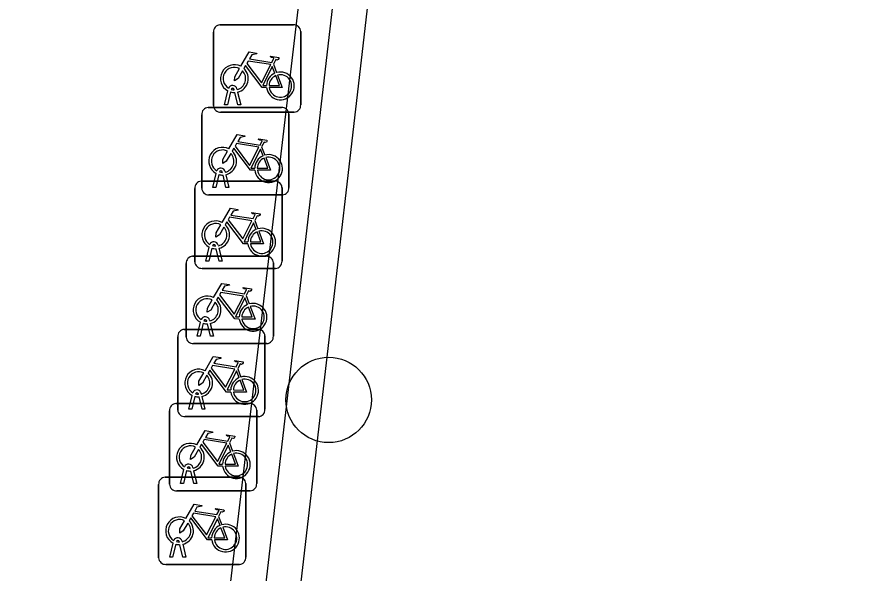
# Model space of a CAD drawing. Extents: x 157466 to 158888, y 383063 to 384677.
# Drawn here: x 157961.34 to 157970.95, y 384379.6 to 384385.97 of the extents above; entities that cross this region are included whole.
import ezdxf

# ---------------------------------------------------------------- set-up
doc = ezdxf.new("R2010")
doc.units = 0
for name, color, linetype in [('IMGEO_Boom', 7, 'Continuous'), ('IMGEO_Fietsenrek', 7, 'Continuous'), ('IMGEO_Haag', 7, 'Continuous'), ('IMGEO_Rijbaan_lokaal_gesloten', 7, 'Continuous'), ('IMGEO_Voetpad_halfverhard', 7, 'Continuous')]:
    doc.layers.add(name, color=color, linetype=linetype)

msp = doc.modelspace()

# ---------------------------------------------------------------- linework, layer by layer
at = {"layer": 'IMGEO_Boom'}
msp.add_circle((157964.915, 384381.582), 0.4892, dxfattribs=at)
at = {"layer": 'IMGEO_Fietsenrek'}
for p, q in [((157963.6699, 384385.8765), (157964.5108, 384385.8765)), ((157964.5108, 384385.8765), (157963.6699, 384385.8765)), ((157964.5945, 384385.8021), (157964.5945, 384384.9612)), ((157964.5945, 384384.9612), (157964.5945, 384385.8021)), ((157963.5955, 384384.9519), (157963.5955, 384385.7928)), ((157963.5955, 384385.7928), (157963.5955, 384384.9519)), ((157964.2822, 384385.4262), (157964.3185, 384385.331)), ((157963.8329, 384385.1329), (157963.8319, 384385.1372)), ((157963.8636, 384385.1444), (157963.8654, 384385.1365)), ((157963.7225, 384384.9613), (157963.7608, 384385.1213)), ((157963.7912, 384385.1091), (157963.7559, 384384.9613)), ((157963.874, 384384.9613), (157963.8401, 384385.103)), ((157963.8724, 384385.1073), (157963.9074, 384384.9613)), ((157963.5349, 384384.9305), (157964.3758, 384384.9305)), ((157964.3758, 384384.9305), (157963.5349, 384384.9305)), ((157963.7559, 384384.9613), (157963.7225, 384384.9613)), ((157963.9074, 384384.9613), (157963.874, 384384.9613)), ((157963.4605, 384384.0059), (157963.4605, 384384.8468)), ((157963.4605, 384384.8468), (157963.4605, 384384.0059)), ((157964.5201, 384384.8775), (157963.6792, 384384.8775)), ((157963.6792, 384384.8775), (157964.5201, 384384.8775)), ((157964.4595, 384384.8561), (157964.4595, 384384.0152)), ((157964.4595, 384384.0152), (157964.4595, 384384.8561)), ((157964.1472, 384384.4802), (157964.1835, 384384.385)), ((157963.5875, 384384.0153), (157963.6258, 384384.1753)), ((157963.6562, 384384.1631), (157963.6209, 384384.0153)), ((157963.6979, 384384.1869), (157963.6969, 384384.1912)), ((157963.7286, 384384.1984), (157963.7304, 384384.1905)), ((157963.7374, 384384.1613), (157963.7724, 384384.0153)), ((157963.4559, 384384.0875), (157964.2968, 384384.0875)), ((157964.2968, 384384.0875), (157963.4559, 384384.0875)), ((157963.739, 384384.0153), (157963.7051, 384384.157)), ((157963.3815, 384383.1629), (157963.3815, 384384.0038)), ((157963.3815, 384384.0038), (157963.3815, 384383.1629)), ((157963.6209, 384384.0153), (157963.5875, 384384.0153)), ((157963.7724, 384384.0153), (157963.739, 384384.0153)), ((157964.3805, 384384.0131), (157964.3805, 384383.1722)), ((157964.3805, 384383.1722), (157964.3805, 384384.0131)), ((157964.3851, 384383.9315), (157963.5442, 384383.9315)), ((157963.5442, 384383.9315), (157964.3851, 384383.9315)), ((157964.0682, 384383.6372), (157964.1045, 384383.542)), ((157963.5085, 384383.1723), (157963.5468, 384383.3323)), ((157963.5772, 384383.3201), (157963.5419, 384383.1723)), ((157963.6189, 384383.3439), (157963.6179, 384383.3482)), ((157963.66, 384383.1723), (157963.6261, 384383.314)), ((157963.6496, 384383.3554), (157963.6514, 384383.3475)), ((157963.6584, 384383.3183), (157963.6934, 384383.1723)), ((157963.3569, 384383.2265), (157964.1978, 384383.2265)), ((157964.1978, 384383.2265), (157963.3569, 384383.2265)), ((157963.2825, 384382.3019), (157963.2825, 384383.1428)), ((157963.2825, 384383.1428), (157963.2825, 384382.3019)), ((157963.5419, 384383.1723), (157963.5085, 384383.1723)), ((157963.6934, 384383.1723), (157963.66, 384383.1723)), ((157964.2815, 384383.1521), (157964.2815, 384382.3112)), ((157964.2815, 384382.3112), (157964.2815, 384383.1521)), ((157964.3061, 384383.0885), (157963.4652, 384383.0885)), ((157963.4652, 384383.0885), (157964.3061, 384383.0885)), ((157963.9692, 384382.7762), (157964.0055, 384382.681)), ((157963.4095, 384382.3113), (157963.4478, 384382.4713)), ((157963.4782, 384382.4591), (157963.4429, 384382.3113)), ((157963.5199, 384382.4829), (157963.5189, 384382.4872)), ((157963.561, 384382.3113), (157963.5271, 384382.453)), ((157963.5506, 384382.4944), (157963.5524, 384382.4865)), ((157963.5594, 384382.4573), (157963.5944, 384382.3113)), ((157963.2609, 384382.3895), (157964.1018, 384382.3895)), ((157964.1018, 384382.3895), (157963.2609, 384382.3895)), ((157963.1865, 384381.4649), (157963.1865, 384382.3058)), ((157963.1865, 384382.3058), (157963.1865, 384381.4649)), ((157963.4429, 384382.3113), (157963.4095, 384382.3113)), ((157963.5944, 384382.3113), (157963.561, 384382.3113)), ((157964.1855, 384382.3151), (157964.1855, 384381.4742)), ((157964.1855, 384381.4742), (157964.1855, 384382.3151)), ((157964.2071, 384382.2275), (157963.3662, 384382.2275)), ((157963.3662, 384382.2275), (157964.2071, 384382.2275)), ((157963.8732, 384381.9392), (157963.9095, 384381.844)), ((157963.3135, 384381.4743), (157963.3518, 384381.6343)), ((157963.3822, 384381.6221), (157963.3469, 384381.4743)), ((157963.4239, 384381.6459), (157963.4229, 384381.6502)), ((157963.465, 384381.4743), (157963.4311, 384381.616)), ((157963.4546, 384381.6574), (157963.4564, 384381.6495)), ((157963.4634, 384381.6203), (157963.4984, 384381.4743)), ((157963.1659, 384381.5405), (157964.0068, 384381.5405)), ((157964.0068, 384381.5405), (157963.1659, 384381.5405)), ((157963.3469, 384381.4743), (157963.3135, 384381.4743)), ((157963.4984, 384381.4743), (157963.465, 384381.4743)), ((157963.0915, 384380.6159), (157963.0915, 384381.4568)), ((157963.0915, 384381.4568), (157963.0915, 384380.6159)), ((157964.1111, 384381.3905), (157963.2702, 384381.3905)), ((157963.2702, 384381.3905), (157964.1111, 384381.3905)), ((157964.0905, 384381.4661), (157964.0905, 384380.6252)), ((157964.0905, 384380.6252), (157964.0905, 384381.4661)), ((157963.7782, 384381.0902), (157963.8145, 384380.995)), ((157963.3289, 384380.7969), (157963.3279, 384380.8012)), ((157963.3596, 384380.8084), (157963.3614, 384380.8005)), ((157963.2185, 384380.6253), (157963.2568, 384380.7853)), ((157963.2872, 384380.7731), (157963.2519, 384380.6253)), ((157963.37, 384380.6253), (157963.3361, 384380.767)), ((157963.3684, 384380.7713), (157963.4034, 384380.6253)), ((157962.9675, 384379.7729), (157962.9675, 384380.6138)), ((157962.9675, 384380.6138), (157962.9675, 384379.7729)), ((157963.0419, 384380.6975), (157963.8828, 384380.6975)), ((157963.8828, 384380.6975), (157963.0419, 384380.6975)), ((157963.2519, 384380.6253), (157963.2185, 384380.6253)), ((157963.4034, 384380.6253), (157963.37, 384380.6253)), ((157963.9665, 384380.6231), (157963.9665, 384379.7822)), ((157963.9665, 384379.7822), (157963.9665, 384380.6231)), ((157964.0161, 384380.5415), (157963.1752, 384380.5415)), ((157963.1752, 384380.5415), (157964.0161, 384380.5415)), ((157963.6542, 384380.2472), (157963.6905, 384380.152)), ((157963.0945, 384379.7823), (157963.1328, 384379.9423)), ((157963.2049, 384379.9539), (157963.2039, 384379.9582)), ((157963.2356, 384379.9654), (157963.2374, 384379.9575)), ((157963.1632, 384379.9301), (157963.1279, 384379.7823)), ((157963.246, 384379.7823), (157963.2121, 384379.924)), ((157963.2444, 384379.9283), (157963.2794, 384379.7823)), ((157963.1279, 384379.7823), (157963.0945, 384379.7823)), ((157963.2794, 384379.7823), (157963.246, 384379.7823)), ((157963.8921, 384379.6985), (157963.0512, 384379.6985)), ((157963.0512, 384379.6985), (157963.8921, 384379.6985))]:
    msp.add_line(p, q, dxfattribs=at)
for points in [[(157963.9081, 384385.4032), (157964.0028, 384385.5667), (157964.089, 384385.5529), (157964.0907, 384385.5442), (157964.0346, 384385.5333), (157964.0084, 384385.488), (157964.2636, 384385.4472)], [(157964.2636, 384385.4472), (157964.2886, 384385.496), (157964.2835, 384385.5), (157964.2603, 384385.5037), (157964.2476, 384385.5112), (157964.2466, 384385.5143), (157964.2488, 384385.5189), (157964.3436, 384385.5038), (157964.3459, 384385.4935), (157964.3365, 384385.4811), (157964.3241, 384385.4747), (157964.3096, 384385.4809), (157964.2822, 384385.4262)], [(157964.2038, 384385.1585), (157964.1541, 384385.1586), (157963.9634, 384385.4103), (157963.9444, 384385.3775)], [(157964.2507, 384385.422), (157963.9939, 384385.463), (157963.9772, 384385.4342), (157964.1442, 384385.2139), (157964.2507, 384385.422)], [(157963.9288, 384385.3507), (157963.8772, 384385.2615), (157963.8373, 384385.2355), (157963.8385, 384385.283), (157963.893, 384385.3772)], [(157964.2987, 384385.324), (157964.2694, 384385.4008), (157964.16, 384385.1827), (157964.2027, 384385.1826)], [(157964.2327, 384385.1825), (157964.3526, 384385.1823), (157964.3094, 384385.2959)], [(157964.3292, 384385.3028), (157964.3842, 384385.1582), (157964.2341, 384385.1585)], [(157963.7731, 384384.4572), (157963.8678, 384384.6207), (157963.954, 384384.6069), (157963.9557, 384384.5982), (157963.8996, 384384.5873), (157963.8734, 384384.542), (157964.1286, 384384.5012)], [(157964.1286, 384384.5012), (157964.1536, 384384.55), (157964.1485, 384384.554), (157964.1253, 384384.5577), (157964.1126, 384384.5652), (157964.1116, 384384.5683), (157964.1138, 384384.5729), (157964.2086, 384384.5578), (157964.2109, 384384.5475), (157964.2015, 384384.5351), (157964.1891, 384384.5287), (157964.1746, 384384.5349), (157964.1472, 384384.4802)], [(157964.0688, 384384.2125), (157964.0191, 384384.2126), (157963.8284, 384384.4643), (157963.8094, 384384.4315)], [(157964.1157, 384384.476), (157963.8589, 384384.517), (157963.8422, 384384.4882), (157964.0092, 384384.2679), (157964.1157, 384384.476)], [(157964.1637, 384384.378), (157964.1344, 384384.4548), (157964.025, 384384.2367), (157964.0677, 384384.2366)], [(157963.7938, 384384.4047), (157963.7422, 384384.3155), (157963.7023, 384384.2895), (157963.7035, 384384.337), (157963.758, 384384.4312)], [(157964.1942, 384384.3568), (157964.2492, 384384.2122), (157964.0991, 384384.2125)], [(157964.0977, 384384.2365), (157964.2176, 384384.2363), (157964.1744, 384384.3499)], [(157963.6941, 384383.6142), (157963.7888, 384383.7777), (157963.875, 384383.7639), (157963.8767, 384383.7552), (157963.8206, 384383.7443), (157963.7944, 384383.699), (157964.0496, 384383.6582)], [(157964.0496, 384383.6582), (157964.0746, 384383.707), (157964.0695, 384383.711), (157964.0463, 384383.7147), (157964.0336, 384383.7222), (157964.0326, 384383.7253), (157964.0348, 384383.7299), (157964.1296, 384383.7148), (157964.1319, 384383.7045), (157964.1225, 384383.6921), (157964.1101, 384383.6857), (157964.0956, 384383.6919), (157964.0682, 384383.6372)], [(157963.7148, 384383.5617), (157963.6632, 384383.4725), (157963.6233, 384383.4465), (157963.6245, 384383.494), (157963.679, 384383.5882)], [(157963.9898, 384383.3695), (157963.9401, 384383.3696), (157963.7494, 384383.6213), (157963.7304, 384383.5885)], [(157964.0367, 384383.633), (157963.7799, 384383.674), (157963.7632, 384383.6452), (157963.9302, 384383.4249), (157964.0367, 384383.633)], [(157964.0847, 384383.535), (157964.0554, 384383.6118), (157963.946, 384383.3937), (157963.9887, 384383.3936)], [(157964.0187, 384383.3935), (157964.1386, 384383.3933), (157964.0954, 384383.5069)], [(157964.1152, 384383.5138), (157964.1702, 384383.3692), (157964.0201, 384383.3695)], [(157963.5951, 384382.7532), (157963.6898, 384382.9167), (157963.776, 384382.9029), (157963.7777, 384382.8942), (157963.7216, 384382.8833), (157963.6954, 384382.838), (157963.9506, 384382.7972)], [(157963.9506, 384382.7972), (157963.9756, 384382.846), (157963.9705, 384382.85), (157963.9473, 384382.8537), (157963.9346, 384382.8612), (157963.9336, 384382.8643), (157963.9358, 384382.8689), (157964.0306, 384382.8538), (157964.0329, 384382.8435), (157964.0235, 384382.8311), (157964.0111, 384382.8247), (157963.9966, 384382.8309), (157963.9692, 384382.7762)], [(157963.6158, 384382.7007), (157963.5642, 384382.6115), (157963.5243, 384382.5855), (157963.5255, 384382.633), (157963.58, 384382.7272)], [(157963.8908, 384382.5085), (157963.8411, 384382.5086), (157963.6504, 384382.7603), (157963.6314, 384382.7275)], [(157963.9377, 384382.772), (157963.6809, 384382.813), (157963.6642, 384382.7842), (157963.8312, 384382.5639), (157963.9377, 384382.772)], [(157963.9857, 384382.674), (157963.9564, 384382.7508), (157963.847, 384382.5327), (157963.8897, 384382.5326)], [(157963.9197, 384382.5325), (157964.0396, 384382.5323), (157963.9964, 384382.6459)], [(157964.0162, 384382.6528), (157964.0712, 384382.5082), (157963.9211, 384382.5085)], [(157963.4991, 384381.9162), (157963.5938, 384382.0797), (157963.68, 384382.0659), (157963.6817, 384382.0572), (157963.6256, 384382.0463), (157963.5994, 384382.001), (157963.8546, 384381.9602)], [(157963.8417, 384381.935), (157963.5849, 384381.976), (157963.5682, 384381.9472), (157963.7352, 384381.7269), (157963.8417, 384381.935)], [(157963.8546, 384381.9602), (157963.8796, 384382.009), (157963.8745, 384382.013), (157963.8513, 384382.0167), (157963.8386, 384382.0242), (157963.8376, 384382.0273), (157963.8398, 384382.0319), (157963.9346, 384382.0168), (157963.9369, 384382.0065), (157963.9275, 384381.9941), (157963.9151, 384381.9877), (157963.9006, 384381.9939), (157963.8732, 384381.9392)], [(157963.5198, 384381.8637), (157963.4682, 384381.7745), (157963.4283, 384381.7485), (157963.4295, 384381.796), (157963.484, 384381.8902)], [(157963.7948, 384381.6715), (157963.7451, 384381.6716), (157963.5544, 384381.9233), (157963.5354, 384381.8905)], [(157963.8897, 384381.837), (157963.8604, 384381.9138), (157963.751, 384381.6957), (157963.7937, 384381.6956)], [(157963.8237, 384381.6955), (157963.9436, 384381.6953), (157963.9004, 384381.8089)], [(157963.9202, 384381.8158), (157963.9752, 384381.6712), (157963.8251, 384381.6715)], [(157963.4041, 384381.0672), (157963.4988, 384381.2307), (157963.585, 384381.2169), (157963.5867, 384381.2082), (157963.5306, 384381.1973), (157963.5044, 384381.152), (157963.7596, 384381.1112)], [(157963.7467, 384381.086), (157963.4899, 384381.127), (157963.4732, 384381.0982), (157963.6402, 384380.8779), (157963.7467, 384381.086)], [(157963.7596, 384381.1112), (157963.7846, 384381.16), (157963.7795, 384381.164), (157963.7563, 384381.1677), (157963.7436, 384381.1752), (157963.7426, 384381.1783), (157963.7448, 384381.1829), (157963.8396, 384381.1678), (157963.8419, 384381.1575), (157963.8325, 384381.1451), (157963.8201, 384381.1387), (157963.8056, 384381.1449), (157963.7782, 384381.0902)], [(157963.4248, 384381.0147), (157963.3732, 384380.9255), (157963.3333, 384380.8995), (157963.3345, 384380.947), (157963.389, 384381.0412)], [(157963.6998, 384380.8225), (157963.6501, 384380.8226), (157963.4594, 384381.0743), (157963.4404, 384381.0415)], [(157963.7947, 384380.988), (157963.7654, 384381.0648), (157963.656, 384380.8467), (157963.6987, 384380.8466)], [(157963.7287, 384380.8465), (157963.8486, 384380.8463), (157963.8054, 384380.9599)], [(157963.8252, 384380.9668), (157963.8802, 384380.8222), (157963.7301, 384380.8225)], [(157963.2801, 384380.2242), (157963.3748, 384380.3877), (157963.461, 384380.3739), (157963.4627, 384380.3652), (157963.4066, 384380.3543), (157963.3804, 384380.309), (157963.6356, 384380.2682)], [(157963.6356, 384380.2682), (157963.6606, 384380.317), (157963.6555, 384380.321), (157963.6323, 384380.3247), (157963.6196, 384380.3322), (157963.6186, 384380.3353), (157963.6208, 384380.3399), (157963.7156, 384380.3248), (157963.7179, 384380.3145), (157963.7085, 384380.3021), (157963.6961, 384380.2957), (157963.6816, 384380.3019), (157963.6542, 384380.2472)], [(157963.5758, 384379.9795), (157963.5261, 384379.9796), (157963.3354, 384380.2313), (157963.3164, 384380.1985)], [(157963.6227, 384380.243), (157963.3659, 384380.284), (157963.3492, 384380.2552), (157963.5162, 384380.0349), (157963.6227, 384380.243)], [(157963.3008, 384380.1717), (157963.2492, 384380.0825), (157963.2093, 384380.0565), (157963.2105, 384380.104), (157963.265, 384380.1982)], [(157963.6707, 384380.145), (157963.6414, 384380.2218), (157963.532, 384380.0037), (157963.5747, 384380.0036)], [(157963.6047, 384380.0035), (157963.7246, 384380.0033), (157963.6814, 384380.1169)], [(157963.7012, 384380.1238), (157963.7562, 384379.9792), (157963.6061, 384379.9795)]]:
    msp.add_lwpolyline(points, dxfattribs=at)
for centre, radius, start, end in [((157963.6732, 384385.7986), 0.0779, 92.4484, 184.28452), ((157963.6732, 384385.7986), 0.0779, 92.4484, 184.28452), ((157964.5166, 384385.7988), 0.0779, 2.4484, 94.28452), ((157964.5166, 384385.7988), 0.0779, 2.4484, 94.28452), ((157963.8351, 384385.2619), 0.159, 62.67661, 242.13685), ((157963.8351, 384385.2619), 0.129, 63.31916, 238.90302), ((157963.8351, 384385.2619), 0.129, 283.60429, 43.43025), ((157963.8351, 384385.2619), 0.159, 283.5766, 46.60424), ((157964.3617, 384385.1779), 0.159, 113.3408, 178.32165), ((157964.3617, 384385.1779), 0.159, 187.0065, 105.77075), ((157964.3617, 384385.1779), 0.129, 113.92302, 177.95563), ((157964.3617, 384385.1779), 0.129, 188.67146, 104.58832), ((157963.8149, 384385.1333), 0.0499, 12.8025, 158.69338), ((157963.8149, 384385.1333), 0.0174, 12.8025, 163.45023), ((157963.8351, 384385.2619), 0.129, 253.41502, 269.02044), ((157963.8351, 384385.2619), 0.159, 253.99666, 271.78671), ((157963.5382, 384384.8526), 0.0779, 92.4484, 184.28452), ((157963.5382, 384384.8526), 0.0779, 92.4484, 184.28452), ((157963.6734, 384384.9552), 0.0779, 182.4484, 274.28452), ((157963.6734, 384384.9552), 0.0779, 182.4484, 274.28452), ((157964.3816, 384384.8528), 0.0779, 2.4484, 94.28452), ((157964.3816, 384384.8528), 0.0779, 2.4484, 94.28452), ((157964.5168, 384384.9554), 0.0779, 272.4484, 4.28452), ((157964.5168, 384384.9554), 0.0779, 272.4484, 4.28452), ((157963.7001, 384384.3159), 0.159, 62.67661, 242.13685), ((157963.7001, 384384.3159), 0.129, 63.31916, 238.90302), ((157963.7001, 384384.3159), 0.129, 283.60429, 43.43025), ((157963.7001, 384384.3159), 0.159, 283.5766, 46.60424), ((157964.2267, 384384.2319), 0.159, 113.3408, 178.32165), ((157964.2267, 384384.2319), 0.159, 187.0065, 105.77075), ((157964.2267, 384384.2319), 0.129, 188.67146, 104.58832), ((157964.2267, 384384.2319), 0.129, 113.92302, 177.95563), ((157963.6799, 384384.1873), 0.0499, 12.8025, 158.69338), ((157963.7001, 384384.3159), 0.159, 253.99666, 271.78671), ((157963.6799, 384384.1873), 0.0174, 12.8025, 163.45023), ((157963.7001, 384384.3159), 0.129, 253.41502, 269.02044), ((157963.4592, 384384.0096), 0.0779, 92.4484, 184.28452), ((157963.4592, 384384.0096), 0.0779, 92.4484, 184.28452), ((157964.3026, 384384.0098), 0.0779, 2.4484, 94.28452), ((157964.3026, 384384.0098), 0.0779, 2.4484, 94.28452), ((157963.5384, 384384.0092), 0.0779, 182.4484, 274.28452), ((157963.5384, 384384.0092), 0.0779, 182.4484, 274.28452), ((157964.3818, 384384.0094), 0.0779, 272.4484, 4.28452), ((157964.3818, 384384.0094), 0.0779, 272.4484, 4.28452), ((157963.6211, 384383.4729), 0.159, 62.67661, 242.13685), ((157963.6211, 384383.4729), 0.129, 63.31916, 238.90302), ((157963.6211, 384383.4729), 0.159, 283.5766, 46.60424), ((157963.6211, 384383.4729), 0.129, 283.60429, 43.43025), ((157964.1477, 384383.3889), 0.159, 113.3408, 178.32165), ((157964.1477, 384383.3889), 0.159, 187.0065, 105.77075), ((157964.1477, 384383.3889), 0.129, 113.92302, 177.95563), ((157964.1477, 384383.3889), 0.129, 188.67146, 104.58832), ((157963.6009, 384383.3443), 0.0499, 12.8025, 158.69338), ((157963.6211, 384383.4729), 0.159, 253.99666, 271.78671), ((157963.6009, 384383.3443), 0.0174, 12.8025, 163.45023), ((157963.6211, 384383.4729), 0.129, 253.41502, 269.02044), ((157963.3602, 384383.1486), 0.0779, 92.4484, 184.28452), ((157963.3602, 384383.1486), 0.0779, 92.4484, 184.28452), ((157964.2036, 384383.1488), 0.0779, 2.4484, 94.28452), ((157964.2036, 384383.1488), 0.0779, 2.4484, 94.28452), ((157963.4594, 384383.1662), 0.0779, 182.4484, 274.28452), ((157963.4594, 384383.1662), 0.0779, 182.4484, 274.28452), ((157964.3028, 384383.1664), 0.0779, 272.4484, 4.28452), ((157964.3028, 384383.1664), 0.0779, 272.4484, 4.28452), ((157963.5221, 384382.6119), 0.159, 62.67661, 242.13685), ((157963.5221, 384382.6119), 0.129, 63.31916, 238.90302), ((157963.5221, 384382.6119), 0.159, 283.5766, 46.60424), ((157963.5221, 384382.6119), 0.129, 283.60429, 43.43025), ((157964.0487, 384382.5279), 0.159, 113.3408, 178.32165), ((157964.0487, 384382.5279), 0.159, 187.0065, 105.77075), ((157964.0487, 384382.5279), 0.129, 113.92302, 177.95563), ((157964.0487, 384382.5279), 0.129, 188.67146, 104.58832), ((157963.5019, 384382.4833), 0.0499, 12.8025, 158.69338), ((157963.5221, 384382.6119), 0.159, 253.99666, 271.78671), ((157963.5019, 384382.4833), 0.0174, 12.8025, 163.45023), ((157963.5221, 384382.6119), 0.129, 253.41502, 269.02044), ((157963.2642, 384382.3116), 0.0779, 92.4484, 184.28452), ((157963.2642, 384382.3116), 0.0779, 92.4484, 184.28452), ((157964.1076, 384382.3118), 0.0779, 2.4484, 94.28452), ((157964.1076, 384382.3118), 0.0779, 2.4484, 94.28452), ((157963.3604, 384382.3052), 0.0779, 182.4484, 274.28452), ((157963.3604, 384382.3052), 0.0779, 182.4484, 274.28452), ((157964.2038, 384382.3054), 0.0779, 272.4484, 4.28452), ((157964.2038, 384382.3054), 0.0779, 272.4484, 4.28452), ((157963.4261, 384381.7749), 0.159, 62.67661, 242.13685), ((157963.4261, 384381.7749), 0.129, 63.31916, 238.90302), ((157963.4261, 384381.7749), 0.129, 283.60429, 43.43025), ((157963.4261, 384381.7749), 0.159, 283.5766, 46.60424), ((157963.9527, 384381.6909), 0.159, 113.3408, 178.32165), ((157963.9527, 384381.6909), 0.159, 187.0065, 105.77075), ((157963.9527, 384381.6909), 0.129, 113.92302, 177.95563), ((157963.9527, 384381.6909), 0.129, 188.67146, 104.58832), ((157963.4059, 384381.6463), 0.0499, 12.8025, 158.69338), ((157963.4261, 384381.7749), 0.159, 253.99666, 271.78671), ((157963.4059, 384381.6463), 0.0174, 12.8025, 163.45023), ((157963.4261, 384381.7749), 0.129, 253.41502, 269.02044), ((157963.1692, 384381.4626), 0.0779, 92.4484, 184.28452), ((157963.1692, 384381.4626), 0.0779, 92.4484, 184.28452), ((157964.0126, 384381.4628), 0.0779, 2.4484, 94.28452), ((157964.0126, 384381.4628), 0.0779, 2.4484, 94.28452), ((157964.1078, 384381.4684), 0.0779, 272.4484, 4.28452), ((157964.1078, 384381.4684), 0.0779, 272.4484, 4.28452), ((157963.2644, 384381.4682), 0.0779, 182.4484, 274.28452), ((157963.2644, 384381.4682), 0.0779, 182.4484, 274.28452), ((157963.3311, 384380.9259), 0.159, 62.67661, 242.13685), ((157963.3311, 384380.9259), 0.129, 63.31916, 238.90302), ((157963.3311, 384380.9259), 0.129, 283.60429, 43.43025), ((157963.3311, 384380.9259), 0.159, 283.5766, 46.60424), ((157963.8577, 384380.8419), 0.159, 187.0065, 105.77075), ((157963.8577, 384380.8419), 0.159, 113.3408, 178.32165), ((157963.8577, 384380.8419), 0.129, 113.92302, 177.95563), ((157963.8577, 384380.8419), 0.129, 188.67146, 104.58832), ((157963.3109, 384380.7973), 0.0499, 12.8025, 158.69338), ((157963.3109, 384380.7973), 0.0174, 12.8025, 163.45023), ((157963.3311, 384380.9259), 0.129, 253.41502, 269.02044), ((157963.3311, 384380.9259), 0.159, 253.99666, 271.78671), ((157963.0452, 384380.6196), 0.0779, 92.4484, 184.28452), ((157963.0452, 384380.6196), 0.0779, 92.4484, 184.28452), ((157963.1694, 384380.6192), 0.0779, 182.4484, 274.28452), ((157963.1694, 384380.6192), 0.0779, 182.4484, 274.28452), ((157963.8886, 384380.6198), 0.0779, 2.4484, 94.28452), ((157963.8886, 384380.6198), 0.0779, 2.4484, 94.28452), ((157964.0128, 384380.6194), 0.0779, 272.4484, 4.28452), ((157964.0128, 384380.6194), 0.0779, 272.4484, 4.28452), ((157963.2071, 384380.0829), 0.159, 62.67661, 242.13685), ((157963.2071, 384380.0829), 0.129, 63.31916, 238.90302), ((157963.2071, 384380.0829), 0.129, 283.60429, 43.43025), ((157963.2071, 384380.0829), 0.159, 283.5766, 46.60424), ((157963.7337, 384379.9989), 0.159, 113.3408, 178.32165), ((157963.7337, 384379.9989), 0.159, 187.0065, 105.77075), ((157963.7337, 384379.9989), 0.129, 188.67146, 104.58832), ((157963.7337, 384379.9989), 0.129, 113.92302, 177.95563), ((157963.1869, 384379.9543), 0.0499, 12.8025, 158.69338), ((157963.1869, 384379.9543), 0.0174, 12.8025, 163.45023), ((157963.2071, 384380.0829), 0.129, 253.41502, 269.02044), ((157963.2071, 384380.0829), 0.159, 253.99666, 271.78671), ((157963.0454, 384379.7762), 0.0779, 182.4484, 274.28452), ((157963.0454, 384379.7762), 0.0779, 182.4484, 274.28452), ((157963.8888, 384379.7764), 0.0779, 272.4484, 4.28452), ((157963.8888, 384379.7764), 0.0779, 272.4484, 4.28452)]:
    msp.add_arc(centre, radius, start, end, dxfattribs=at)
at = {"layer": 'IMGEO_Haag'}
msp.add_lwpolyline([(157965.767, 384389.604), (157965.369, 384389.65), (157965.237, 384388.51), (157962.39, 384363.86), (157962.788, 384363.814), (157965.767, 384389.604)], dxfattribs=at)
at = {"layer": 'IMGEO_Rijbaan_lokaal_gesloten'}
msp.add_lwpolyline([(157960.395, 384376.402), (157960.526, 384377.513), (157963.395, 384376.097), (157965.057, 384390.241)], dxfattribs=at)
at = {"layer": 'IMGEO_Voetpad_halfverhard'}
for centre, radius, start, end in [((157480.1469, 383266.7999), 1225.9088, 65.0179635, 66.5213478), ((157495.031, 383303.2195), 1184.2891, 64.946136, 66.5556533)]:
    msp.add_arc(centre, radius, start, end, dxfattribs=at)

doc.saveas('drawing.dxf')
